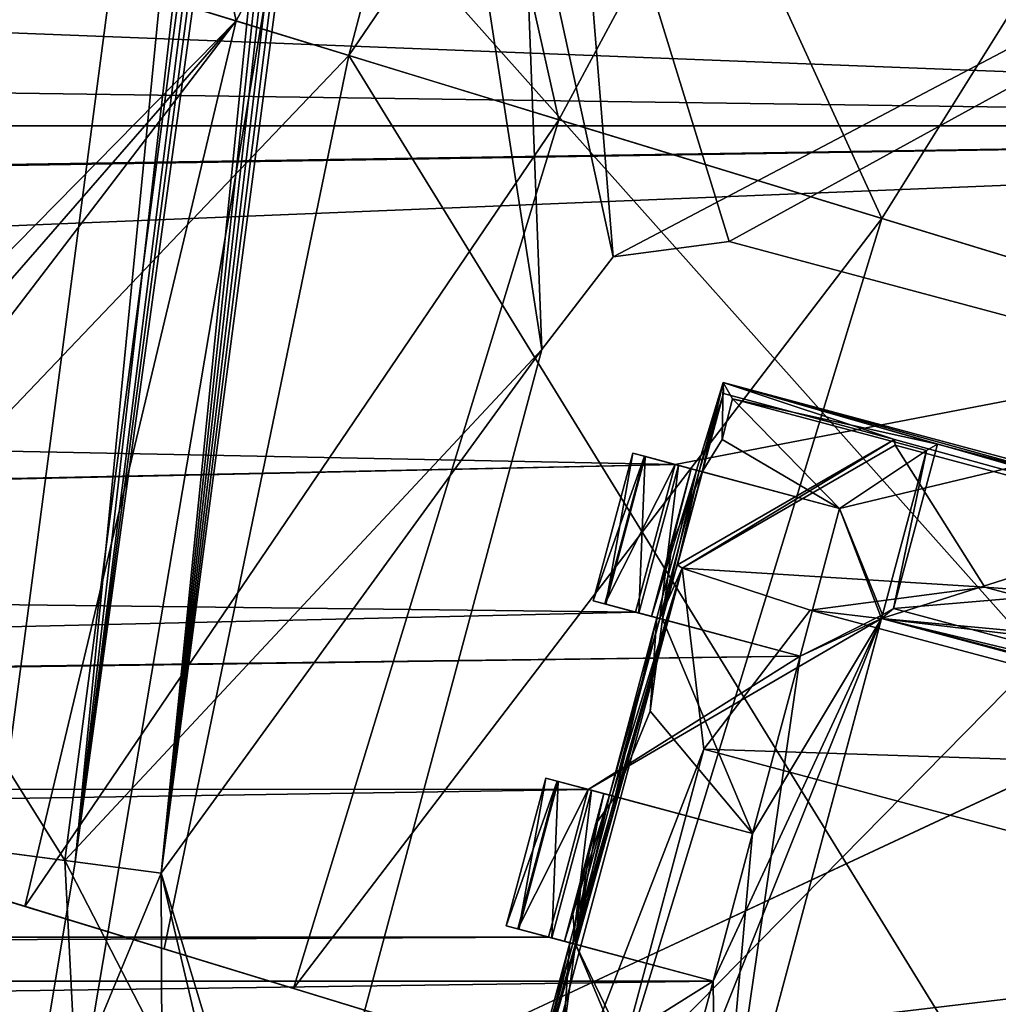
# Model space of a CAD drawing. Header units: millimetres. Extents: x -78 to 78, y -78 to 78.
# Tile 409 of 449: x 13.76 to 16.96, y 63.7 to 66.92. Entities that reach past the tile are written whole.
import ezdxf

# ---------------------------------------------------------------- set-up
doc = ezdxf.new("R2010")
doc.units = ezdxf.units.MM
doc.header["$LTSCALE"] = 41.718519
for name, color, linetype in [('1039', 7, 'CONTINUOUS'), ('1056', 7, 'CONTINUOUS'), ('1073', 7, 'CONTINUOUS'), ('1148', 7, 'CONTINUOUS'), ('1154', 7, 'CONTINUOUS'), ('1170', 7, 'CONTINUOUS'), ('1175', 7, 'CONTINUOUS'), ('1191', 7, 'CONTINUOUS'), ('1196', 7, 'CONTINUOUS'), ('1744', 7, 'CONTINUOUS'), ('1745', 7, 'CONTINUOUS'), ('1749', 7, 'CONTINUOUS'), ('1756', 7, 'CONTINUOUS'), ('1769', 7, 'CONTINUOUS'), ('195', 7, 'CONTINUOUS'), ('203', 7, 'CONTINUOUS'), ('217', 7, 'CONTINUOUS'), ('223', 7, 'CONTINUOUS'), ('236', 7, 'CONTINUOUS'), ('249', 7, 'CONTINUOUS'), ('251', 7, 'CONTINUOUS'), ('2704', 7, 'CONTINUOUS'), ('2720', 7, 'CONTINUOUS'), ('2728', 7, 'CONTINUOUS'), ('3385', 7, 'CONTINUOUS'), ('3411', 7, 'CONTINUOUS'), ('3435', 7, 'CONTINUOUS'), ('3462', 7, 'CONTINUOUS'), ('3463', 7, 'CONTINUOUS'), ('3467', 7, 'CONTINUOUS'), ('3468', 7, 'CONTINUOUS'), ('3493', 7, 'CONTINUOUS'), ('3496', 7, 'CONTINUOUS'), ('3497', 7, 'CONTINUOUS'), ('3514', 7, 'CONTINUOUS'), ('3517', 7, 'CONTINUOUS'), ('3540', 7, 'CONTINUOUS'), ('3541', 7, 'CONTINUOUS'), ('3545', 7, 'CONTINUOUS'), ('3562', 7, 'CONTINUOUS'), ('3566', 7, 'CONTINUOUS'), ('3567', 7, 'CONTINUOUS'), ('3571', 7, 'CONTINUOUS'), ('3588', 7, 'CONTINUOUS'), ('3589', 7, 'CONTINUOUS'), ('3592', 7, 'CONTINUOUS'), ('3595', 7, 'CONTINUOUS'), ('3596', 7, 'CONTINUOUS'), ('3599', 7, 'CONTINUOUS'), ('3618', 7, 'CONTINUOUS'), ('3620', 7, 'CONTINUOUS'), ('3623', 7, 'CONTINUOUS'), ('3624', 7, 'CONTINUOUS'), ('3647', 7, 'CONTINUOUS'), ('3648', 7, 'CONTINUOUS'), ('3649', 7, 'CONTINUOUS'), ('3675', 7, 'CONTINUOUS'), ('3700', 7, 'CONTINUOUS'), ('3701', 7, 'CONTINUOUS'), ('998', 7, 'CONTINUOUS')]:
    doc.layers.add(name, color=color, linetype=linetype)

msp = doc.modelspace()

# ---------------------------------------------------------------- linework, layer by layer
at = {"layer": '1039', "color": 7, "linetype": 'CONTINUOUS'}
for points in [[(14.7085, 71.9911, 23.3613), (13.6826, 64.1987, 23.3613), (13.941, 64.1646, 23.2412), (14.7085, 71.9911, 23.3613)], [(14.8312, 71.9609, 23.292), (14.7085, 71.9911, 23.3613), (13.941, 64.1646, 23.2412), (14.8312, 71.9609, 23.292)], [(14.9179, 71.9386, 23.2561), (14.8312, 71.9609, 23.292), (13.941, 64.1646, 23.2412), (14.9179, 71.9386, 23.2561)], [(14.9624, 71.9268, 23.2413), (14.9179, 71.9386, 23.2561), (13.941, 64.1646, 23.2412), (14.9624, 71.9268, 23.2413)], [(15.0075, 71.9146, 23.2288), (14.9624, 71.9268, 23.2413), (13.941, 64.1646, 23.2412), (15.0075, 71.9146, 23.2288)], [(14.2225, 64.1276, 23.2), (15.0075, 71.9146, 23.2288), (13.941, 64.1646, 23.2412), (14.2225, 64.1276, 23.2)], [(15.0532, 71.9022, 23.2185), (15.0075, 71.9146, 23.2288), (14.2225, 64.1276, 23.2), (15.0532, 71.9022, 23.2185)], [(15.0993, 71.8894, 23.2104), (15.0532, 71.9022, 23.2185), (14.2225, 64.1276, 23.2), (15.0993, 71.8894, 23.2104)], [(15.1457, 71.8763, 23.2046), (15.0993, 71.8894, 23.2104), (14.2225, 64.1276, 23.2), (15.1457, 71.8763, 23.2046)], [(15.1924, 71.8629, 23.2012), (15.1457, 71.8763, 23.2046), (14.2225, 64.1276, 23.2), (15.1924, 71.8629, 23.2012)], [(15.2391, 71.8492, 23.2), (15.1924, 71.8629, 23.2012), (14.2225, 64.1276, 23.2), (15.2391, 71.8492, 23.2)]]:
    msp.add_3dface(points, dxfattribs=at)
at = {"layer": '1056', "color": 7, "linetype": 'CONTINUOUS'}
for points in [[(15.4677, 65.8401, 23.2), (15.2391, 71.8492, 23.2), (14.2225, 64.1276, 23.2), (15.4677, 65.8401, 23.2)], [(22.7271, 69.8428, 23.2), (15.2391, 71.8492, 23.2), (15.7007, 66.1437, 23.2), (22.7271, 69.8428, 23.2)], [(15.2391, 71.8492, 23.2), (15.4677, 65.8401, 23.2), (15.7007, 66.1437, 23.2), (15.2391, 71.8492, 23.2)], [(22.7271, 69.8428, 23.2), (15.7007, 66.1437, 23.2), (16.0801, 66.1937, 23.2), (22.7271, 69.8428, 23.2)], [(22.7271, 69.8428, 23.2), (16.0801, 66.1937, 23.2), (19.1711, 65.3654, 23.2), (22.7271, 69.8428, 23.2)], [(14.6395, 62.7491, 23.2), (15.4677, 65.8401, 23.2), (14.2225, 64.1276, 23.2), (14.6395, 62.7491, 23.2)], [(14.6903, 62.1401, 23.2), (14.6395, 62.7491, 23.2), (14.2225, 64.1276, 23.2), (14.6903, 62.1401, 23.2)]]:
    msp.add_3dface(points, dxfattribs=at)
at = {"layer": '1073', "color": 7, "linetype": 'CONTINUOUS'}
for points in [[(13.941, 64.1646, 23.2412), (13.6826, 64.1987, 23.3613), (13.7428, 62.9725, 23.3613), (13.941, 64.1646, 23.2412)], [(14.2225, 64.1276, 23.2), (13.941, 64.1646, 23.2412), (13.7428, 62.9725, 23.3613), (14.2225, 64.1276, 23.2)], [(14.2311, 61.8461, 23.3613), (14.2225, 64.1276, 23.2), (13.7428, 62.9725, 23.3613), (14.2311, 61.8461, 23.3613)], [(14.6903, 62.1401, 23.2), (14.2225, 64.1276, 23.2), (14.2311, 61.8461, 23.3613), (14.6903, 62.1401, 23.2)]]:
    msp.add_3dface(points, dxfattribs=at)
at = {"layer": '1148', "color": 7, "linetype": 'CONTINUOUS'}
for points in [[(16.0801, 66.1937, 22.2), (19.1711, 65.3654, 22.2), (16.0801, 66.1937, 23.2), (16.0801, 66.1937, 22.2)], [(16.0801, 66.1937, 23.2), (19.1711, 65.3654, 22.2), (19.1711, 65.3654, 23.2), (16.0801, 66.1937, 23.2)]]:
    msp.add_3dface(points, dxfattribs=at)
at = {"layer": '1154', "color": 7, "linetype": 'CONTINUOUS'}
for points in [[(8.4236, 63.9839, 23.6629), (8.541, 64.8756, 23.6504), (13.9661, 63.0151, 22.2), (8.4236, 63.9839, 23.6629)], [(8.541, 64.8756, 23.6504), (13.9075, 64.169, 22.2), (13.9661, 63.0151, 22.2), (8.541, 64.8756, 23.6504)], [(8.3066, 63.0947, 23.7), (8.4236, 63.9839, 23.6629), (13.9661, 63.0151, 22.2), (8.3066, 63.0947, 23.7)]]:
    msp.add_3dface(points, dxfattribs=at)
at = {"layer": '1170', "color": 7, "linetype": 'CONTINUOUS'}
for points in [[(15.7007, 66.1437, 22.2), (16.0801, 66.1937, 22.2), (15.7007, 66.1437, 23.2), (15.7007, 66.1437, 22.2)], [(15.7007, 66.1437, 23.2), (16.0801, 66.1937, 22.2), (16.0801, 66.1937, 23.2), (15.7007, 66.1437, 23.2)], [(15.4677, 65.8401, 22.2), (15.7007, 66.1437, 22.2), (15.4677, 65.8401, 23.2), (15.4677, 65.8401, 22.2)], [(15.4677, 65.8401, 23.2), (15.7007, 66.1437, 22.2), (15.7007, 66.1437, 23.2), (15.4677, 65.8401, 23.2)]]:
    msp.add_3dface(points, dxfattribs=at)
at = {"layer": '1175', "color": 7, "linetype": 'CONTINUOUS'}
for points in [[(8.541, 64.8756, 23.6504), (9.3981, 71.3857, 23.6504), (13.9075, 64.169, 22.2), (8.541, 64.8756, 23.6504)], [(9.3981, 71.3857, 23.6504), (14.7446, 70.5276, 22.2), (13.9075, 64.169, 22.2), (9.3981, 71.3857, 23.6504)]]:
    msp.add_3dface(points, dxfattribs=at)
at = {"layer": '1191', "color": 7, "linetype": 'CONTINUOUS'}
for points in [[(14.6395, 62.7491, 22.2), (15.4677, 65.8401, 22.2), (14.6395, 62.7491, 23.2), (14.6395, 62.7491, 22.2)], [(14.6395, 62.7491, 23.2), (15.4677, 65.8401, 22.2), (15.4677, 65.8401, 23.2), (14.6395, 62.7491, 23.2)]]:
    msp.add_3dface(points, dxfattribs=at)
at = {"layer": '1196', "color": 7, "linetype": 'CONTINUOUS'}
for points in [[(13.9075, 64.169, 22.2), (14.7446, 70.5276, 22.2), (15.4677, 65.8401, 22.2), (13.9075, 64.169, 22.2)], [(14.7446, 70.5276, 22.2), (22.4946, 68.451, 22.2), (19.4747, 65.1325, 22.2), (14.7446, 70.5276, 22.2)], [(15.4677, 65.8401, 22.2), (14.7446, 70.5276, 22.2), (15.7007, 66.1437, 22.2), (15.4677, 65.8401, 22.2)], [(15.7007, 66.1437, 22.2), (14.7446, 70.5276, 22.2), (16.0801, 66.1937, 22.2), (15.7007, 66.1437, 22.2)], [(16.0801, 66.1937, 22.2), (14.7446, 70.5276, 22.2), (19.1711, 65.3654, 22.2), (16.0801, 66.1937, 22.2)], [(19.1711, 65.3654, 22.2), (14.7446, 70.5276, 22.2), (19.4747, 65.1325, 22.2), (19.1711, 65.3654, 22.2)], [(14.6395, 62.7491, 22.2), (13.9075, 64.169, 22.2), (15.4677, 65.8401, 22.2), (14.6395, 62.7491, 22.2)], [(13.9661, 63.0151, 22.2), (13.9075, 64.169, 22.2), (14.6395, 62.7491, 22.2), (13.9661, 63.0151, 22.2)]]:
    msp.add_3dface(points, dxfattribs=at)
at = {"layer": '1744', "linetype": 'CONTINUOUS'}
for points in [[(38.1672, 66.1075, 28.7), (16.0786, 75.6438, 27.7349), (15.8595, 74.6681, 28.7), (38.1672, 66.1075, 28.7)], [(38.6669, 66.973, 27.7349), (16.0786, 75.6438, 27.7349), (38.1672, 66.1075, 28.7), (38.6669, 66.973, 27.7349)]]:
    msp.add_3dface(points, dxfattribs=at)
at = {"layer": '1745', "linetype": 'CONTINUOUS'}
for points in [[(15.8595, 74.6681, 28.7), (-7.9703, 75.9162, 28.7), (2.0882, 57.7341, 28.7), (15.8595, 74.6681, 28.7)], [(12.7666, 56.3438, 28.7), (15.8595, 74.6681, 28.7), (2.0882, 57.7341, 28.7), (12.7666, 56.3438, 28.7)], [(23.0088, 52.9929, 28.7), (15.8595, 74.6681, 28.7), (12.7666, 56.3438, 28.7), (23.0088, 52.9929, 28.7)], [(38.1672, 66.1075, 28.7), (15.8595, 74.6681, 28.7), (24.936, 50.8549, 28.7), (38.1672, 66.1075, 28.7)], [(24.936, 50.8549, 28.7), (15.8595, 74.6681, 28.7), (23.362, 52.8149, 28.7), (24.936, 50.8549, 28.7)], [(23.362, 52.8149, 28.7), (15.8595, 74.6681, 28.7), (23.1879, 52.9089, 28.7), (23.362, 52.8149, 28.7)], [(23.1879, 52.9089, 28.7), (15.8595, 74.6681, 28.7), (23.0088, 52.9929, 28.7), (23.1879, 52.9089, 28.7)]]:
    msp.add_3dface(points, dxfattribs=at)
at = {"layer": '1749', "linetype": 'CONTINUOUS'}
for points in [[(26.9998, 70.3397, 19.2), (37.6718, 65.2494, 19.2), (15.617, 73.4755, 25.7174), (26.9998, 70.3397, 19.2)], [(37.6718, 65.2494, 19.2), (37.5584, 65.0531, 25.7174), (15.617, 73.4755, 25.7174), (37.6718, 65.2494, 19.2)]]:
    msp.add_3dface(points, dxfattribs=at)
at = {"layer": '1756', "linetype": 'CONTINUOUS'}
for points in [[(37.5584, 65.0531, 25.7174), (15.511, 72.9864, 26.2), (15.617, 73.4755, 25.7174), (37.5584, 65.0531, 25.7174)], [(37.3081, 64.6196, 26.2), (15.511, 72.9864, 26.2), (37.5584, 65.0531, 25.7174), (37.3081, 64.6196, 26.2)]]:
    msp.add_3dface(points, dxfattribs=at)
at = {"layer": '1769', "linetype": 'CONTINUOUS'}
for points in [[(24.562, 60.6528, 26.2), (10.0938, 72.6977, 26.2), (15.511, 72.9864, 26.2), (24.562, 60.6528, 26.2)], [(27.6073, 68.005, 26.2), (24.562, 60.6528, 26.2), (15.511, 72.9864, 26.2), (27.6073, 68.005, 26.2)], [(37.3081, 64.6196, 26.2), (27.6073, 68.005, 26.2), (15.511, 72.9864, 26.2), (37.3081, 64.6196, 26.2)], [(9.0551, 64.8079, 26.2), (10.0938, 72.6977, 26.2), (22.9916, 58.2182, 26.2), (9.0551, 64.8079, 26.2)], [(10.0938, 72.6977, 26.2), (24.562, 60.6528, 26.2), (22.9916, 58.2182, 26.2), (10.0938, 72.6977, 26.2)], [(9.0551, 64.8079, 26.2), (22.9916, 58.2182, 26.2), (20.6607, 56.4893, 26.2), (9.0551, 64.8079, 26.2)], [(9.0551, 64.8079, 26.2), (20.6607, 56.4893, 26.2), (9.1978, 61.9142, 26.2), (9.0551, 64.8079, 26.2)]]:
    msp.add_3dface(points, dxfattribs=at)
at = {"layer": '195', "linetype": 'CONTINUOUS'}
for points in [[(12.1176, 64.5267, -2), (12.9863, 67.3679, -2), (14.4678, 66.9149, -1.569), (12.1176, 64.5267, -2)], [(12.331, 64.4614, -1.9917), (12.1176, 64.5267, -2), (14.4678, 66.9149, -1.569), (12.331, 64.4614, -1.9917)], [(12.5431, 64.3966, -1.9668), (12.331, 64.4614, -1.9917), (14.4678, 66.9149, -1.569), (12.5431, 64.3966, -1.9668)], [(12.5431, 64.3966, -1.9668), (14.4678, 66.9149, -1.569), (13.7774, 64.0192, -1.4462), (12.5431, 64.3966, -1.9668)], [(14.4678, 66.9149, -1.569), (15.5236, 66.5921, -0.4), (13.7774, 64.0192, -1.4462), (14.4678, 66.9149, -1.569)], [(13.7774, 64.0192, -1.4462), (15.5236, 66.5921, -0.4), (14.655, 63.7509, -0.4), (13.7774, 64.0192, -1.4462)]]:
    msp.add_3dface(points, dxfattribs=at)
at = {"layer": '203', "linetype": 'CONTINUOUS'}
for points in [[(13.2977, 67.2727, -1.3642), (12.5431, 64.3966, -0.6318), (14.8367, 66.8021, 1.8922), (13.2977, 67.2727, -1.3642)], [(12.5431, 64.3966, -0.6318), (14.2327, 63.88, 2.1264), (14.8367, 66.8021, 1.8922), (12.5431, 64.3966, -0.6318)], [(14.2327, 63.88, 2.1264), (17.1923, 62.9752, 3.2), (14.8367, 66.8021, 1.8922), (14.2327, 63.88, 2.1264)], [(17.1923, 62.9752, 3.2), (18.061, 65.8164, 3.2), (14.8367, 66.8021, 1.8922), (17.1923, 62.9752, 3.2)]]:
    msp.add_3dface(points, dxfattribs=at)
at = {"layer": '217', "linetype": 'CONTINUOUS'}
for points in [[(12.9863, 67.3679, -2), (13.9692, 69.1945, -2), (14.4678, 66.9149, -1.569), (12.9863, 67.3679, -2)], [(14.4678, 66.9149, -1.569), (13.9692, 69.1945, -2), (15.1617, 68.2064, -1.569), (14.4678, 66.9149, -1.569)], [(15.5236, 66.5921, -0.4), (14.4678, 66.9149, -1.569), (15.1617, 68.2064, -1.569), (15.5236, 66.5921, -0.4)], [(15.5236, 66.5921, -0.4), (15.1617, 68.2064, -1.569), (16.0136, 67.5041, -0.4), (15.5236, 66.5921, -0.4)]]:
    msp.add_3dface(points, dxfattribs=at)
at = {"layer": '223', "linetype": 'CONTINUOUS'}
for points in [[(13.2977, 67.2727, -1.3642), (14.8367, 66.8021, 1.8922), (15.7314, 70.1977, -1.186), (13.2977, 67.2727, -1.3642)], [(15.7314, 70.1977, -1.186), (14.8367, 66.8021, 1.8922), (16.8492, 69.7567, 1.0294), (15.7314, 70.1977, -1.186)], [(14.8367, 66.8021, 1.8922), (18.061, 65.8164, 3.2), (16.8492, 69.7567, 1.0294), (14.8367, 66.8021, 1.8922)], [(16.8492, 69.7567, 1.0294), (18.061, 65.8164, 3.2), (19.0486, 69.0467, 1.8864), (16.8492, 69.7567, 1.0294)]]:
    msp.add_3dface(points, dxfattribs=at)
at = {"layer": '236', "linetype": 'CONTINUOUS'}
for points in [[(15.5236, 66.5921, -0.4), (16.0136, 67.5041, -0.4), (16.5795, 66.2693, 0.769), (15.5236, 66.5921, -0.4)], [(16.5795, 66.2693, 0.769), (16.0136, 67.5041, -0.4), (17.0044, 66.9494, 0.769), (16.5795, 66.2693, 0.769)], [(18.061, 65.8164, 1.2), (16.5795, 66.2693, 0.769), (17.0044, 66.9494, 0.769), (18.061, 65.8164, 1.2)]]:
    msp.add_3dface(points, dxfattribs=at)
at = {"layer": '249', "linetype": 'CONTINUOUS'}
for points in [[(12.5431, 64.3966, -1.9668), (13.7774, 64.0192, -1.4462), (12.5431, 64.3966, -0.6318), (12.5431, 64.3966, -1.9668)], [(12.5431, 64.3966, -0.6318), (13.7774, 64.0192, -1.4462), (14.2327, 63.88, 2.1264), (12.5431, 64.3966, -0.6318)], [(13.7774, 64.0192, -1.4462), (14.655, 63.7509, -0.4), (14.2327, 63.88, 2.1264), (13.7774, 64.0192, -1.4462)], [(14.2327, 63.88, 2.1264), (14.655, 63.7509, -0.4), (15.7108, 63.4281, 0.769), (14.2327, 63.88, 2.1264)], [(17.1923, 62.9752, 3.2), (14.2327, 63.88, 2.1264), (17.1923, 62.9752, 1.2), (17.1923, 62.9752, 3.2)], [(17.1923, 62.9752, 1.2), (14.2327, 63.88, 2.1264), (15.7108, 63.4281, 0.769), (17.1923, 62.9752, 1.2)]]:
    msp.add_3dface(points, dxfattribs=at)
at = {"layer": '251', "linetype": 'CONTINUOUS'}
for points in [[(14.655, 63.7509, -0.4), (15.5236, 66.5921, -0.4), (16.5795, 66.2693, 0.769), (14.655, 63.7509, -0.4)], [(15.7108, 63.4281, 0.769), (14.655, 63.7509, -0.4), (16.5795, 66.2693, 0.769), (15.7108, 63.4281, 0.769)], [(18.061, 65.8164, 1.2), (15.7108, 63.4281, 0.769), (16.5795, 66.2693, 0.769), (18.061, 65.8164, 1.2)], [(17.1923, 62.9752, 1.2), (15.7108, 63.4281, 0.769), (18.061, 65.8164, 1.2), (17.1923, 62.9752, 1.2)]]:
    msp.add_3dface(points, dxfattribs=at)
at = {"layer": '2704', "linetype": 'CONTINUOUS'}
for points in [[(21.6494, 66.5675, 21.67), (-0.0039, 69.9993, 21.67), (1.5819, 67.35, 21.67), (21.6494, 66.5675, 21.67)], [(21.6494, 66.5675, 21.67), (1.5819, 67.35, 21.67), (1.5819, 66.85, 21.67), (21.6494, 66.5675, 21.67)], [(1.025, 66.25, 21.67), (21.6494, 66.5675, 21.67), (1.5819, 66.85, 21.67), (1.025, 66.25, 21.67)], [(1.5819, 66.25, 21.67), (21.6494, 66.5675, 21.67), (1.025, 66.25, 21.67), (1.5819, 66.25, 21.67)], [(1.5819, 65.75, 21.67), (21.6494, 66.5675, 21.67), (1.5819, 66.25, 21.67), (1.5819, 65.75, 21.67)], [(21.6494, 66.5675, 21.67), (1.5819, 65.75, 21.67), (15.9035, 65.4645, 21.67), (21.6494, 66.5675, 21.67)], [(16.4414, 65.3203, 21.67), (21.6494, 66.5675, 21.67), (15.9035, 65.4645, 21.67), (16.4414, 65.3203, 21.67)], [(16.5779, 64.9605, 21.67), (21.6494, 66.5675, 21.67), (16.4414, 65.3203, 21.67), (16.5779, 64.9605, 21.67)], [(21.6494, 66.5675, 21.67), (16.5779, 64.9605, 21.67), (18.4215, 64.7897, 21.67), (21.6494, 66.5675, 21.67)], [(1.5819, 65.75, 21.67), (1.025, 65.15, 21.67), (15.9035, 65.4645, 21.67), (1.5819, 65.75, 21.67)], [(1.025, 65.15, 21.67), (1.5819, 65.15, 21.67), (15.9035, 65.4645, 21.67), (1.025, 65.15, 21.67)], [(15.9035, 65.4645, 21.67), (1.5819, 65.15, 21.67), (15.7741, 64.9815, 21.67), (15.9035, 65.4645, 21.67)], [(16.5779, 64.9605, 21.67), (16.4414, 65.3203, 21.67), (16.312, 64.8374, 21.67), (16.5779, 64.9605, 21.67)], [(1.5819, 65.15, 21.67), (1.5819, 64.65, 21.67), (15.7741, 64.9815, 21.67), (1.5819, 65.15, 21.67)], [(15.7741, 64.9815, 21.67), (1.5819, 64.65, 21.67), (16.312, 64.8374, 21.67), (15.7741, 64.9815, 21.67)], [(16.5779, 64.9605, 21.67), (16.312, 64.8374, 21.67), (15.6188, 64.4019, 21.67), (16.5779, 64.9605, 21.67)], [(16.1567, 64.2578, 21.67), (16.5779, 64.9605, 21.67), (15.6188, 64.4019, 21.67), (16.1567, 64.2578, 21.67)], [(16.0407, 62.9557, 21.67), (16.5779, 64.9605, 21.67), (15.872, 63.1953, 21.67), (16.0407, 62.9557, 21.67)], [(15.872, 63.1953, 21.67), (16.5779, 64.9605, 21.67), (16.0273, 63.7748, 21.67), (15.872, 63.1953, 21.67)], [(16.0273, 63.7748, 21.67), (16.5779, 64.9605, 21.67), (16.1567, 64.2578, 21.67), (16.0273, 63.7748, 21.67)], [(16.5779, 64.9605, 21.67), (18.1234, 64.5464, 21.67), (18.4215, 64.7897, 21.67), (16.5779, 64.9605, 21.67)], [(16.312, 64.8374, 21.67), (1.5819, 64.65, 21.67), (-15.6188, 64.402, 21.67), (16.312, 64.8374, 21.67)], [(15.6188, 64.4019, 21.67), (16.312, 64.8374, 21.67), (-15.6188, 64.402, 21.67), (15.6188, 64.4019, 21.67)], [(-15.4894, 63.919, 21.67), (15.6188, 64.4019, 21.67), (-15.6188, 64.402, 21.67), (-15.4894, 63.919, 21.67)], [(15.4894, 63.919, 21.67), (15.6188, 64.4019, 21.67), (-15.4894, 63.919, 21.67), (15.4894, 63.919, 21.67)], [(16.0273, 63.7748, 21.67), (15.4894, 63.919, 21.67), (-16.0273, 63.7749, 21.67), (16.0273, 63.7748, 21.67)], [(-16.0273, 63.7749, 21.67), (15.4894, 63.919, 21.67), (-15.4894, 63.919, 21.67), (-16.0273, 63.7749, 21.67)], [(-15.3341, 63.3395, 21.67), (16.0273, 63.7748, 21.67), (-16.0273, 63.7749, 21.67), (-15.3341, 63.3395, 21.67)], [(15.3341, 63.3394, 21.67), (16.0273, 63.7748, 21.67), (-15.3341, 63.3395, 21.67), (15.3341, 63.3394, 21.67)], [(15.3341, 63.3394, 21.67), (15.872, 63.1953, 21.67), (16.0273, 63.7748, 21.67), (15.3341, 63.3394, 21.67)]]:
    msp.add_3dface(points, dxfattribs=at)
at = {"layer": '2720', "linetype": 'CONTINUOUS'}
for points in [[(-21.6495, 66.5675, 20.074), (0.0038, 69.9993, 20.074), (21.6343, 66.5724, 20.074), (-21.6495, 66.5675, 20.074)], [(-21.6495, 66.5675, 20.074), (21.6343, 66.5724, 20.074), (10.8681, 61.5473, 20.074), (-21.6495, 66.5675, 20.074)], [(21.6343, 66.5724, 20.074), (41.111, 56.6556, 20.074), (10.8681, 61.5473, 20.074), (21.6343, 66.5724, 20.074)]]:
    msp.add_3dface(points, dxfattribs=at)
at = {"layer": '2728', "linetype": 'CONTINUOUS'}
for points in [[(-0.0039, 69.9993, 21.67), (21.6494, 66.5675, 21.67), (0.0038, 69.9993, 20.074), (-0.0039, 69.9993, 21.67)], [(0.0038, 69.9993, 20.074), (21.6494, 66.5675, 21.67), (21.6343, 66.5724, 20.074), (0.0038, 69.9993, 20.074)]]:
    msp.add_3dface(points, dxfattribs=at)
at = {"layer": '3385', "linetype": 'CONTINUOUS'}
for points in [[(16.0407, 62.9557, 21.67), (16.0376, 62.9439, 21.845), (16.5811, 64.9723, 21.845), (16.0407, 62.9557, 21.67)], [(16.5779, 64.9605, 21.67), (16.0407, 62.9557, 21.67), (16.5811, 64.9723, 21.845), (16.5779, 64.9605, 21.67)]]:
    msp.add_3dface(points, dxfattribs=at)
at = {"layer": '3411', "linetype": 'CONTINUOUS'}
for points in [[(16.5779, 64.9605, 21.67), (16.5811, 64.9723, 21.845), (16.6175, 64.9933, 22.27), (16.5779, 64.9605, 21.67)], [(18.1055, 64.5946, 22.27), (16.5779, 64.9605, 21.67), (16.6175, 64.9933, 22.27), (18.1055, 64.5946, 22.27)], [(18.1234, 64.5464, 21.67), (16.5779, 64.9605, 21.67), (18.1266, 64.5582, 21.845), (18.1234, 64.5464, 21.67)], [(18.1266, 64.5582, 21.845), (16.5779, 64.9605, 21.67), (18.1055, 64.5946, 22.27), (18.1266, 64.5582, 21.845)]]:
    msp.add_3dface(points, dxfattribs=at)
at = {"layer": '3435', "linetype": 'CONTINUOUS'}
for points in [[(16.312, 64.8374, 21.67), (16.4414, 65.3203, 21.67), (16.312, 64.8374, 21.845), (16.312, 64.8374, 21.67)], [(16.4414, 65.3203, 21.67), (16.4414, 65.3203, 21.845), (16.312, 64.8374, 21.845), (16.4414, 65.3203, 21.67)]]:
    msp.add_3dface(points, dxfattribs=at)
at = {"layer": '3462', "linetype": 'CONTINUOUS'}
for points in [[(15.8619, 64.958, 21.8612), (15.6358, 65.0185, 21.896), (15.6734, 65.0085, 21.7623), (15.8619, 64.958, 21.8612)], [(15.6358, 65.0185, 21.896), (15.8619, 64.958, 21.8612), (15.8261, 64.9676, 22.1544), (15.6358, 65.0185, 21.896)], [(15.6358, 65.0185, 22.421), (15.6358, 65.0185, 21.896), (15.8261, 64.9676, 22.1544), (15.6358, 65.0185, 22.421)], [(15.6766, 65.0076, 22.5598), (15.6358, 65.0185, 22.421), (15.8436, 64.9629, 22.4493), (15.6766, 65.0076, 22.5598)], [(15.8436, 64.9629, 22.4493), (15.6358, 65.0185, 22.421), (15.8261, 64.9676, 22.1544), (15.8436, 64.9629, 22.4493)], [(15.7741, 64.9815, 21.67), (16.312, 64.8374, 21.845), (15.6734, 65.0085, 21.7623), (15.7741, 64.9815, 21.67)], [(16.312, 64.8374, 21.845), (15.8619, 64.958, 21.8612), (15.6734, 65.0085, 21.7623), (16.312, 64.8374, 21.845)], [(15.8532, 64.9603, 22.6698), (15.7849, 64.9786, 22.652), (15.6766, 65.0076, 22.5598), (15.8532, 64.9603, 22.6698)], [(15.8532, 64.9603, 22.6698), (15.6766, 65.0076, 22.5598), (15.8436, 64.9629, 22.4493), (15.8532, 64.9603, 22.6698)], [(15.7741, 64.9815, 21.67), (16.312, 64.8374, 21.67), (16.312, 64.8374, 21.845), (15.7741, 64.9815, 21.67)]]:
    msp.add_3dface(points, dxfattribs=at)
at = {"layer": '3463', "linetype": 'CONTINUOUS'}
for points in [[(15.9555, 65.4505, 22.1557), (15.9916, 65.4409, 21.8612), (15.7652, 65.5015, 21.896), (15.9555, 65.4505, 22.1557)], [(15.7652, 65.5015, 21.896), (15.9916, 65.4409, 21.8612), (15.8028, 65.4914, 21.7623), (15.7652, 65.5015, 21.896)], [(15.973, 65.4458, 22.4493), (15.9555, 65.4505, 22.1557), (15.7652, 65.5015, 22.421), (15.973, 65.4458, 22.4493)], [(15.806, 65.4906, 22.5598), (15.973, 65.4458, 22.4493), (15.7652, 65.5015, 22.421), (15.806, 65.4906, 22.5598)], [(15.7652, 65.5015, 22.421), (15.9555, 65.4505, 22.1557), (15.7652, 65.5015, 21.896), (15.7652, 65.5015, 22.421)], [(16.4414, 65.3203, 21.67), (15.9035, 65.4645, 21.67), (15.8028, 65.4914, 21.7623), (16.4414, 65.3203, 21.67)], [(16.4414, 65.3203, 21.845), (16.4414, 65.3203, 21.67), (15.8028, 65.4914, 21.7623), (16.4414, 65.3203, 21.845)], [(15.9916, 65.4409, 21.8612), (16.4414, 65.3203, 21.845), (15.8028, 65.4914, 21.7623), (15.9916, 65.4409, 21.8612)], [(15.9143, 65.4616, 22.652), (15.973, 65.4458, 22.4493), (15.806, 65.4906, 22.5598), (15.9143, 65.4616, 22.652)], [(15.9826, 65.4433, 22.6698), (15.973, 65.4458, 22.4493), (15.9143, 65.4616, 22.652), (15.9826, 65.4433, 22.6698)]]:
    msp.add_3dface(points, dxfattribs=at)
at = {"layer": '3467', "linetype": 'CONTINUOUS'}
for points in [[(18.2495, 65.1319, 22.27), (16.6175, 64.9933, 22.27), (16.7615, 65.5307, 22.27), (18.2495, 65.1319, 22.27)], [(18.1055, 64.5946, 22.27), (16.6175, 64.9933, 22.27), (18.2495, 65.1319, 22.27), (18.1055, 64.5946, 22.27)]]:
    msp.add_3dface(points, dxfattribs=at)
at = {"layer": '3468', "linetype": 'CONTINUOUS'}
for points in [[(16.0577, 65.5463, 21.845), (16.0911, 65.6795, 21.845), (16.4414, 65.3203, 21.845), (16.0577, 65.5463, 21.845)], [(16.0911, 65.6795, 21.845), (16.7251, 65.5097, 21.845), (16.4414, 65.3203, 21.845), (16.0911, 65.6795, 21.845)], [(15.9916, 65.4409, 21.8612), (16.0577, 65.5463, 21.845), (16.4414, 65.3203, 21.845), (15.9916, 65.4409, 21.8612)], [(16.7251, 65.5097, 21.845), (16.5811, 64.9723, 21.845), (16.4414, 65.3203, 21.845), (16.7251, 65.5097, 21.845)], [(16.4414, 65.3203, 21.845), (16.5811, 64.9723, 21.845), (16.312, 64.8374, 21.845), (16.4414, 65.3203, 21.845)], [(15.8219, 64.6581, 21.845), (15.8619, 64.958, 21.8612), (16.1567, 64.2578, 21.845), (15.8219, 64.6581, 21.845)], [(15.8619, 64.958, 21.8612), (16.312, 64.8374, 21.845), (16.1567, 64.2578, 21.845), (15.8619, 64.958, 21.8612)], [(16.5811, 64.9723, 21.845), (16.0376, 62.9439, 21.845), (16.312, 64.8374, 21.845), (16.5811, 64.9723, 21.845)], [(16.312, 64.8374, 21.845), (16.0376, 62.9439, 21.845), (16.1567, 64.2578, 21.845), (16.312, 64.8374, 21.845)], [(15.7069, 64.3783, 21.845), (15.8219, 64.6581, 21.845), (16.1567, 64.2578, 21.845), (15.7069, 64.3783, 21.845)], [(16.1567, 64.2578, 21.845), (16.0376, 62.9439, 21.845), (16.0273, 63.7748, 21.845), (16.1567, 64.2578, 21.845)], [(15.5772, 63.8954, 21.845), (15.872, 63.1953, 21.845), (15.5372, 63.5956, 21.845), (15.5772, 63.8954, 21.845)], [(16.0376, 62.9439, 21.845), (15.872, 63.1953, 21.845), (15.5772, 63.8954, 21.845), (16.0376, 62.9439, 21.845)], [(16.0273, 63.7748, 21.845), (16.0376, 62.9439, 21.845), (15.5772, 63.8954, 21.845), (16.0273, 63.7748, 21.845)]]:
    msp.add_3dface(points, dxfattribs=at)
at = {"layer": '3493', "linetype": 'CONTINUOUS'}
for points in [[(15.7652, 65.5015, 21.896), (15.8028, 65.4914, 21.7623), (15.6358, 65.0185, 21.896), (15.7652, 65.5015, 21.896)], [(15.6358, 65.0185, 21.896), (15.8028, 65.4914, 21.7623), (15.6734, 65.0085, 21.7623), (15.6358, 65.0185, 21.896)], [(15.8028, 65.4914, 21.7623), (15.9035, 65.4645, 21.67), (15.6734, 65.0085, 21.7623), (15.8028, 65.4914, 21.7623)], [(15.9035, 65.4645, 21.67), (15.7741, 64.9815, 21.67), (15.6734, 65.0085, 21.7623), (15.9035, 65.4645, 21.67)]]:
    msp.add_3dface(points, dxfattribs=at)
at = {"layer": '3496', "linetype": 'CONTINUOUS'}
for points in [[(16.6175, 64.9933, 22.27), (16.5811, 64.9723, 21.845), (16.7251, 65.5097, 21.845), (16.6175, 64.9933, 22.27)], [(16.6175, 64.9933, 22.27), (16.7251, 65.5097, 21.845), (16.7615, 65.5307, 22.27), (16.6175, 64.9933, 22.27)]]:
    msp.add_3dface(points, dxfattribs=at)
at = {"layer": '3497', "linetype": 'CONTINUOUS'}
for points in [[(16.0911, 65.6795, 21.845), (16.0602, 65.733, 22.47), (16.7615, 65.5307, 22.27), (16.0911, 65.6795, 21.845)], [(16.0602, 65.733, 22.47), (18.958, 64.9566, 22.47), (16.7615, 65.5307, 22.27), (16.0602, 65.733, 22.47)], [(16.7251, 65.5097, 21.845), (16.0911, 65.6795, 21.845), (16.7615, 65.5307, 22.27), (16.7251, 65.5097, 21.845)], [(18.958, 64.9566, 22.47), (18.2495, 65.1319, 22.27), (16.7615, 65.5307, 22.27), (18.958, 64.9566, 22.47)]]:
    msp.add_3dface(points, dxfattribs=at)
at = {"layer": '3514', "linetype": 'CONTINUOUS'}
for points in [[(15.4805, 64.439, 21.896), (15.5181, 64.4289, 21.7623), (15.3511, 63.956, 21.896), (15.4805, 64.439, 21.896)], [(15.3511, 63.956, 21.896), (15.5181, 64.4289, 21.7623), (15.3887, 63.946, 21.7623), (15.3511, 63.956, 21.896)], [(15.5181, 64.4289, 21.7623), (15.6188, 64.4019, 21.67), (15.3887, 63.946, 21.7623), (15.5181, 64.4289, 21.7623)], [(15.6188, 64.4019, 21.67), (15.4894, 63.919, 21.67), (15.3887, 63.946, 21.7623), (15.6188, 64.4019, 21.67)]]:
    msp.add_3dface(points, dxfattribs=at)
at = {"layer": '3517', "linetype": 'CONTINUOUS'}
for points in [[(15.7652, 65.5015, 22.421), (15.7652, 65.5015, 21.896), (15.6358, 65.0185, 22.421), (15.7652, 65.5015, 22.421)], [(15.7652, 65.5015, 21.896), (15.6358, 65.0185, 21.896), (15.6358, 65.0185, 22.421), (15.7652, 65.5015, 21.896)]]:
    msp.add_3dface(points, dxfattribs=at)
at = {"layer": '3540', "linetype": 'CONTINUOUS'}
for points in [[(15.6707, 64.388, 22.1568), (15.7069, 64.3783, 21.845), (15.4805, 64.439, 21.896), (15.6707, 64.388, 22.1568)], [(15.4805, 64.439, 21.896), (15.7069, 64.3783, 21.845), (15.5181, 64.4289, 21.7623), (15.4805, 64.439, 21.896)], [(15.6883, 64.3833, 22.4513), (15.6707, 64.388, 22.1568), (15.4805, 64.439, 22.421), (15.6883, 64.3833, 22.4513)], [(15.5213, 64.4281, 22.5598), (15.6883, 64.3833, 22.4513), (15.4805, 64.439, 22.421), (15.5213, 64.4281, 22.5598)], [(15.4805, 64.439, 22.421), (15.6707, 64.388, 22.1568), (15.4805, 64.439, 21.896), (15.4805, 64.439, 22.421)], [(16.1567, 64.2578, 21.67), (15.6188, 64.4019, 21.67), (15.5181, 64.4289, 21.7623), (16.1567, 64.2578, 21.67)], [(16.1567, 64.2578, 21.845), (16.1567, 64.2578, 21.67), (15.5181, 64.4289, 21.7623), (16.1567, 64.2578, 21.845)], [(15.7069, 64.3783, 21.845), (16.1567, 64.2578, 21.845), (15.5181, 64.4289, 21.7623), (15.7069, 64.3783, 21.845)], [(15.6296, 64.399, 22.652), (15.6883, 64.3833, 22.4513), (15.5213, 64.4281, 22.5598), (15.6296, 64.399, 22.652)], [(15.6979, 64.3807, 22.6698), (15.6883, 64.3833, 22.4513), (15.6296, 64.399, 22.652), (15.6979, 64.3807, 22.6698)]]:
    msp.add_3dface(points, dxfattribs=at)
at = {"layer": '3541', "linetype": 'CONTINUOUS'}
for points in [[(15.5772, 63.8954, 21.845), (15.3511, 63.956, 21.896), (15.3887, 63.946, 21.7623), (15.5772, 63.8954, 21.845)], [(15.3511, 63.956, 21.896), (15.5772, 63.8954, 21.845), (15.5414, 63.9051, 22.1552), (15.3511, 63.956, 21.896)], [(15.3511, 63.956, 22.421), (15.3511, 63.956, 21.896), (15.5414, 63.9051, 22.1552), (15.3511, 63.956, 22.421)], [(15.3919, 63.9451, 22.5598), (15.3511, 63.956, 22.421), (15.5589, 63.9004, 22.4513), (15.3919, 63.9451, 22.5598)], [(15.5589, 63.9004, 22.4513), (15.3511, 63.956, 22.421), (15.5414, 63.9051, 22.1552), (15.5589, 63.9004, 22.4513)], [(15.4894, 63.919, 21.67), (16.0273, 63.7748, 21.845), (15.3887, 63.946, 21.7623), (15.4894, 63.919, 21.67)], [(16.0273, 63.7748, 21.845), (15.5772, 63.8954, 21.845), (15.3887, 63.946, 21.7623), (16.0273, 63.7748, 21.845)], [(15.5685, 63.8978, 22.6698), (15.5002, 63.9161, 22.652), (15.3919, 63.9451, 22.5598), (15.5685, 63.8978, 22.6698)], [(15.5685, 63.8978, 22.6698), (15.3919, 63.9451, 22.5598), (15.5589, 63.9004, 22.4513), (15.5685, 63.8978, 22.6698)], [(15.4894, 63.919, 21.67), (16.0273, 63.7748, 21.67), (16.0273, 63.7748, 21.845), (15.4894, 63.919, 21.67)]]:
    msp.add_3dface(points, dxfattribs=at)
at = {"layer": '3545', "linetype": 'CONTINUOUS'}
for points in [[(15.7652, 65.5015, 22.421), (15.6358, 65.0185, 22.421), (15.6766, 65.0076, 22.5598), (15.7652, 65.5015, 22.421)], [(15.806, 65.4906, 22.5598), (15.7652, 65.5015, 22.421), (15.6766, 65.0076, 22.5598), (15.806, 65.4906, 22.5598)], [(15.7849, 64.9786, 22.652), (15.806, 65.4906, 22.5598), (15.6766, 65.0076, 22.5598), (15.7849, 64.9786, 22.652)], [(15.9143, 65.4616, 22.652), (15.806, 65.4906, 22.5598), (15.7849, 64.9786, 22.652), (15.9143, 65.4616, 22.652)]]:
    msp.add_3dface(points, dxfattribs=at)
at = {"layer": '3562', "linetype": 'CONTINUOUS'}
for points in [[(16.0273, 63.7748, 21.67), (16.1567, 64.2578, 21.67), (16.0273, 63.7748, 21.845), (16.0273, 63.7748, 21.67)], [(16.1567, 64.2578, 21.67), (16.1567, 64.2578, 21.845), (16.0273, 63.7748, 21.845), (16.1567, 64.2578, 21.67)]]:
    msp.add_3dface(points, dxfattribs=at)
at = {"layer": '3566', "linetype": 'CONTINUOUS'}
for points in [[(15.9143, 65.4616, 22.652), (15.7849, 64.9786, 22.652), (15.8532, 64.9603, 22.6698), (15.9143, 65.4616, 22.652)], [(15.9826, 65.4433, 22.6698), (15.9143, 65.4616, 22.652), (15.8532, 64.9603, 22.6698), (15.9826, 65.4433, 22.6698)]]:
    msp.add_3dface(points, dxfattribs=at)
at = {"layer": '3567', "linetype": 'CONTINUOUS'}
for points in [[(15.9555, 65.4505, 22.1557), (15.973, 65.4458, 22.4493), (15.8261, 64.9676, 22.1544), (15.9555, 65.4505, 22.1557)], [(15.9555, 65.4505, 22.1557), (15.8261, 64.9676, 22.1544), (15.8937, 65.2083, 21.9003), (15.9555, 65.4505, 22.1557)], [(15.973, 65.4458, 22.4493), (15.8436, 64.9629, 22.4493), (15.8261, 64.9676, 22.1544), (15.973, 65.4458, 22.4493)], [(15.9916, 65.4409, 21.8612), (15.9555, 65.4505, 22.1557), (15.8937, 65.2083, 21.9003), (15.9916, 65.4409, 21.8612)], [(15.8261, 64.9676, 22.1544), (15.8619, 64.958, 21.8612), (15.8937, 65.2083, 21.9003), (15.8261, 64.9676, 22.1544)]]:
    msp.add_3dface(points, dxfattribs=at)
at = {"layer": '3571', "linetype": 'CONTINUOUS'}
for points in [[(16.0602, 65.733, 22.47), (15.9916, 65.4409, 21.8612), (15.973, 65.4458, 22.4493), (16.0602, 65.733, 22.47)], [(16.0577, 65.5463, 21.845), (15.9916, 65.4409, 21.8612), (16.0602, 65.733, 22.47), (16.0577, 65.5463, 21.845)], [(16.0911, 65.6795, 21.845), (16.0577, 65.5463, 21.845), (16.0602, 65.733, 22.47), (16.0911, 65.6795, 21.845)], [(15.973, 65.4458, 22.4493), (15.8619, 64.958, 21.8612), (15.8436, 64.9629, 22.4493), (15.973, 65.4458, 22.4493)], [(15.9916, 65.4409, 21.8612), (15.8619, 64.958, 21.8612), (15.973, 65.4458, 22.4493), (15.9916, 65.4409, 21.8612)], [(15.8436, 64.9629, 22.4493), (15.7069, 64.3783, 21.845), (15.6883, 64.3833, 22.4513), (15.8436, 64.9629, 22.4493)], [(15.8219, 64.6581, 21.845), (15.7069, 64.3783, 21.845), (15.8436, 64.9629, 22.4493), (15.8219, 64.6581, 21.845)], [(15.8619, 64.958, 21.8612), (15.8219, 64.6581, 21.845), (15.8436, 64.9629, 22.4493), (15.8619, 64.958, 21.8612)], [(15.6883, 64.3833, 22.4513), (15.5772, 63.8954, 21.845), (15.5589, 63.9004, 22.4513), (15.6883, 64.3833, 22.4513)], [(15.7069, 64.3783, 21.845), (15.5772, 63.8954, 21.845), (15.6883, 64.3833, 22.4513), (15.7069, 64.3783, 21.845)], [(15.4221, 63.3158, 21.845), (15.4036, 63.3208, 22.4493), (15.5589, 63.9004, 22.4513), (15.4221, 63.3158, 21.845)], [(15.5372, 63.5956, 21.845), (15.4221, 63.3158, 21.845), (15.5589, 63.9004, 22.4513), (15.5372, 63.5956, 21.845)], [(15.5772, 63.8954, 21.845), (15.5372, 63.5956, 21.845), (15.5589, 63.9004, 22.4513), (15.5772, 63.8954, 21.845)]]:
    msp.add_3dface(points, dxfattribs=at)
at = {"layer": '3588', "linetype": 'CONTINUOUS'}
for points in [[(15.8532, 64.9603, 22.6698), (15.8436, 64.9629, 22.4493), (15.6883, 64.3833, 22.4513), (15.8532, 64.9603, 22.6698)], [(15.6979, 64.3807, 22.6698), (15.8532, 64.9603, 22.6698), (15.6883, 64.3833, 22.4513), (15.6979, 64.3807, 22.6698)]]:
    msp.add_3dface(points, dxfattribs=at)
at = {"layer": '3589', "linetype": 'CONTINUOUS'}
for points in [[(15.4805, 64.439, 22.421), (15.4805, 64.439, 21.896), (15.3511, 63.956, 22.421), (15.4805, 64.439, 22.421)], [(15.4805, 64.439, 21.896), (15.3511, 63.956, 21.896), (15.3511, 63.956, 22.421), (15.4805, 64.439, 21.896)]]:
    msp.add_3dface(points, dxfattribs=at)
at = {"layer": '3592', "linetype": 'CONTINUOUS'}
for points in [[(15.4036, 63.3208, 22.4493), (15.5685, 63.8978, 22.6698), (15.5589, 63.9004, 22.4513), (15.4036, 63.3208, 22.4493)], [(15.4036, 63.3208, 22.4493), (15.4132, 63.3182, 22.6698), (15.5685, 63.8978, 22.6698), (15.4036, 63.3208, 22.4493)]]:
    msp.add_3dface(points, dxfattribs=at)
at = {"layer": '3595', "linetype": 'CONTINUOUS'}
msp.add_3dface([(15.8619, 64.958, 21.8612), (15.9916, 65.4409, 21.8612), (15.8937, 65.2083, 21.9003), (15.8619, 64.958, 21.8612)], dxfattribs=at)
at = {"layer": '3596', "linetype": 'CONTINUOUS'}
for points in [[(15.9826, 65.4433, 22.6698), (16.0602, 65.733, 22.67), (15.973, 65.4458, 22.4493), (15.9826, 65.4433, 22.6698)], [(16.0602, 65.733, 22.67), (16.0602, 65.733, 22.47), (15.973, 65.4458, 22.4493), (16.0602, 65.733, 22.67)]]:
    msp.add_3dface(points, dxfattribs=at)
at = {"layer": '3599', "linetype": 'CONTINUOUS'}
for points in [[(15.5772, 63.8954, 21.845), (15.7069, 64.3783, 21.845), (15.6494, 64.2963, 21.8993), (15.5772, 63.8954, 21.845)], [(15.6221, 64.1945, 21.896), (15.5772, 63.8954, 21.845), (15.6494, 64.2963, 21.8993), (15.6221, 64.1945, 21.896)], [(15.5961, 64.0974, 21.896), (15.5772, 63.8954, 21.845), (15.6221, 64.1945, 21.896), (15.5961, 64.0974, 21.896)], [(15.5688, 63.9956, 21.8993), (15.5772, 63.8954, 21.845), (15.5961, 64.0974, 21.896), (15.5688, 63.9956, 21.8993)]]:
    msp.add_3dface(points, dxfattribs=at)
at = {"layer": '3618', "linetype": 'CONTINUOUS'}
for points in [[(16.0602, 65.733, 22.67), (15.9826, 65.4433, 22.6698), (16.0612, 65.6961, 22.97), (16.0602, 65.733, 22.67)], [(16.0612, 65.6961, 22.97), (15.9826, 65.4433, 22.6698), (15.9113, 65.1367, 22.97), (16.0612, 65.6961, 22.97)], [(15.9826, 65.4433, 22.6698), (15.8532, 64.9603, 22.6698), (15.9113, 65.1367, 22.97), (15.9826, 65.4433, 22.6698)], [(15.9263, 65.1252, 23.47), (15.2838, 62.8353, 22.6698), (15.2468, 62.5894, 23.47), (15.9263, 65.1252, 23.47)], [(15.4132, 63.3182, 22.6698), (15.2838, 62.8353, 22.6698), (15.9263, 65.1252, 23.47), (15.4132, 63.3182, 22.6698)], [(15.4132, 63.3182, 22.6698), (15.9263, 65.1252, 23.47), (15.5685, 63.8978, 22.6698), (15.4132, 63.3182, 22.6698)], [(15.5685, 63.8978, 22.6698), (15.9263, 65.1252, 23.47), (15.6979, 64.3807, 22.6698), (15.5685, 63.8978, 22.6698)], [(15.6979, 64.3807, 22.6698), (15.9263, 65.1252, 23.47), (15.8532, 64.9603, 22.6698), (15.6979, 64.3807, 22.6698)], [(15.8532, 64.9603, 22.6698), (15.9263, 65.1252, 23.47), (15.9113, 65.1367, 22.97), (15.8532, 64.9603, 22.6698)]]:
    msp.add_3dface(points, dxfattribs=at)
at = {"layer": '3620', "linetype": 'CONTINUOUS'}
for points in [[(15.6296, 64.399, 22.652), (15.5002, 63.9161, 22.652), (15.5685, 63.8978, 22.6698), (15.6296, 64.399, 22.652)], [(15.6979, 64.3807, 22.6698), (15.6296, 64.399, 22.652), (15.5685, 63.8978, 22.6698), (15.6979, 64.3807, 22.6698)]]:
    msp.add_3dface(points, dxfattribs=at)
at = {"layer": '3623', "linetype": 'CONTINUOUS'}
for points in [[(15.6707, 64.388, 22.1568), (15.6883, 64.3833, 22.4513), (15.5414, 63.9051, 22.1552), (15.6707, 64.388, 22.1568)], [(15.6707, 64.388, 22.1568), (15.5414, 63.9051, 22.1552), (15.6494, 64.2963, 21.8993), (15.6707, 64.388, 22.1568)], [(15.6883, 64.3833, 22.4513), (15.5589, 63.9004, 22.4513), (15.5414, 63.9051, 22.1552), (15.6883, 64.3833, 22.4513)], [(15.7069, 64.3783, 21.845), (15.6707, 64.388, 22.1568), (15.6494, 64.2963, 21.8993), (15.7069, 64.3783, 21.845)], [(15.5414, 63.9051, 22.1552), (15.5688, 63.9956, 21.8993), (15.6494, 64.2963, 21.8993), (15.5414, 63.9051, 22.1552)], [(15.5688, 63.9956, 21.8993), (15.5961, 64.0974, 21.896), (15.6494, 64.2963, 21.8993), (15.5688, 63.9956, 21.8993)], [(15.5961, 64.0974, 21.896), (15.6221, 64.1945, 21.896), (15.6494, 64.2963, 21.8993), (15.5961, 64.0974, 21.896)], [(15.5414, 63.9051, 22.1552), (15.5772, 63.8954, 21.845), (15.5688, 63.9956, 21.8993), (15.5414, 63.9051, 22.1552)]]:
    msp.add_3dface(points, dxfattribs=at)
at = {"layer": '3624', "linetype": 'CONTINUOUS'}
for points in [[(16.0602, 65.733, 22.67), (18.9515, 64.9324, 22.67), (16.0602, 65.733, 22.47), (16.0602, 65.733, 22.67)], [(16.0602, 65.733, 22.47), (18.9515, 64.9324, 22.67), (18.958, 64.9566, 22.47), (16.0602, 65.733, 22.47)]]:
    msp.add_3dface(points, dxfattribs=at)
at = {"layer": '3647', "linetype": 'CONTINUOUS'}
for points in [[(16.6229, 65.5275, 23.47), (15.9263, 65.1252, 23.47), (16.9162, 65.0637, 23.47), (16.6229, 65.5275, 23.47)], [(18.9173, 64.9127, 23.47), (16.6229, 65.5275, 23.47), (16.9162, 65.0637, 23.47), (18.9173, 64.9127, 23.47)], [(15.9263, 65.1252, 23.47), (15.2468, 62.5894, 23.47), (15.9976, 64.5334, 23.47), (15.9263, 65.1252, 23.47)], [(15.9263, 65.1252, 23.47), (15.9976, 64.5334, 23.47), (16.3454, 64.9878, 23.47), (15.9263, 65.1252, 23.47)], [(16.9162, 65.0637, 23.47), (15.9263, 65.1252, 23.47), (16.3454, 64.9878, 23.47), (16.9162, 65.0637, 23.47)], [(17.8821, 64.8049, 23.47), (18.9173, 64.9127, 23.47), (16.9162, 65.0637, 23.47), (17.8821, 64.8049, 23.47)], [(15.9976, 64.5334, 23.47), (15.2468, 62.5894, 23.47), (15.7388, 63.5675, 23.47), (15.9976, 64.5334, 23.47)]]:
    msp.add_3dface(points, dxfattribs=at)
at = {"layer": '3648', "linetype": 'CONTINUOUS'}
for points in [[(15.4805, 64.439, 22.421), (15.3511, 63.956, 22.421), (15.3919, 63.9451, 22.5598), (15.4805, 64.439, 22.421)], [(15.5213, 64.4281, 22.5598), (15.4805, 64.439, 22.421), (15.3919, 63.9451, 22.5598), (15.5213, 64.4281, 22.5598)], [(15.5002, 63.9161, 22.652), (15.5213, 64.4281, 22.5598), (15.3919, 63.9451, 22.5598), (15.5002, 63.9161, 22.652)], [(15.6296, 64.399, 22.652), (15.5213, 64.4281, 22.5598), (15.5002, 63.9161, 22.652), (15.6296, 64.399, 22.652)]]:
    msp.add_3dface(points, dxfattribs=at)
at = {"layer": '3649', "linetype": 'CONTINUOUS'}
for points in [[(17.8821, 64.8049, 23.47), (16.9162, 65.0637, 23.47), (16.3454, 64.9878, 23.47), (17.8821, 64.8049, 23.47)], [(15.9976, 64.5334, 23.47), (18.3365, 64.4571, 23.47), (16.3454, 64.9878, 23.47), (15.9976, 64.5334, 23.47)], [(18.3365, 64.4571, 23.47), (17.8821, 64.8049, 23.47), (16.3454, 64.9878, 23.47), (18.3365, 64.4571, 23.47)], [(15.9976, 64.5334, 23.47), (15.7388, 63.5675, 23.47), (18.4124, 63.8863, 23.47), (15.9976, 64.5334, 23.47)], [(15.9976, 64.5334, 23.47), (18.4124, 63.8863, 23.47), (18.3365, 64.4571, 23.47), (15.9976, 64.5334, 23.47)], [(15.7388, 63.5675, 23.47), (18.1536, 62.9204, 23.47), (18.4124, 63.8863, 23.47), (15.7388, 63.5675, 23.47)]]:
    msp.add_3dface(points, dxfattribs=at)
at = {"layer": '3675', "linetype": 'CONTINUOUS'}
for points in [[(15.9113, 65.1367, 22.97), (15.9263, 65.1252, 23.47), (16.6205, 65.5462, 22.97), (15.9113, 65.1367, 22.97)], [(16.6205, 65.5462, 22.97), (15.9263, 65.1252, 23.47), (16.6229, 65.5275, 23.47), (16.6205, 65.5462, 22.97)]]:
    msp.add_3dface(points, dxfattribs=at)
at = {"layer": '3700', "linetype": 'CONTINUOUS'}
msp.add_3dface([(16.0612, 65.6961, 22.97), (15.9113, 65.1367, 22.97), (16.6205, 65.5462, 22.97), (16.0612, 65.6961, 22.97)], dxfattribs=at)
at = {"layer": '3701', "linetype": 'CONTINUOUS'}
for points in [[(16.0602, 65.733, 22.67), (16.0612, 65.6961, 22.97), (16.6205, 65.5462, 22.97), (16.0602, 65.733, 22.67)], [(16.0602, 65.733, 22.67), (16.6205, 65.5462, 22.97), (18.9173, 64.9127, 23.47), (16.0602, 65.733, 22.67)], [(18.9515, 64.9324, 22.67), (16.0602, 65.733, 22.67), (18.9173, 64.9127, 23.47), (18.9515, 64.9324, 22.67)], [(16.6205, 65.5462, 22.97), (16.6229, 65.5275, 23.47), (18.9173, 64.9127, 23.47), (16.6205, 65.5462, 22.97)]]:
    msp.add_3dface(points, dxfattribs=at)
at = {"layer": '998', "color": 7, "linetype": 'CONTINUOUS'}
for points in [[(14.7085, 71.9911, 23.3613), (12.6754, 72.3375, 24.6997), (9.5951, 64.7368, 26.0387), (14.7085, 71.9911, 23.3613)], [(13.6826, 64.1987, 23.3613), (14.7085, 71.9911, 23.3613), (9.5951, 64.7368, 26.0387), (13.6826, 64.1987, 23.3613)]]:
    msp.add_3dface(points, dxfattribs=at)

doc.saveas('drawing.dxf')
